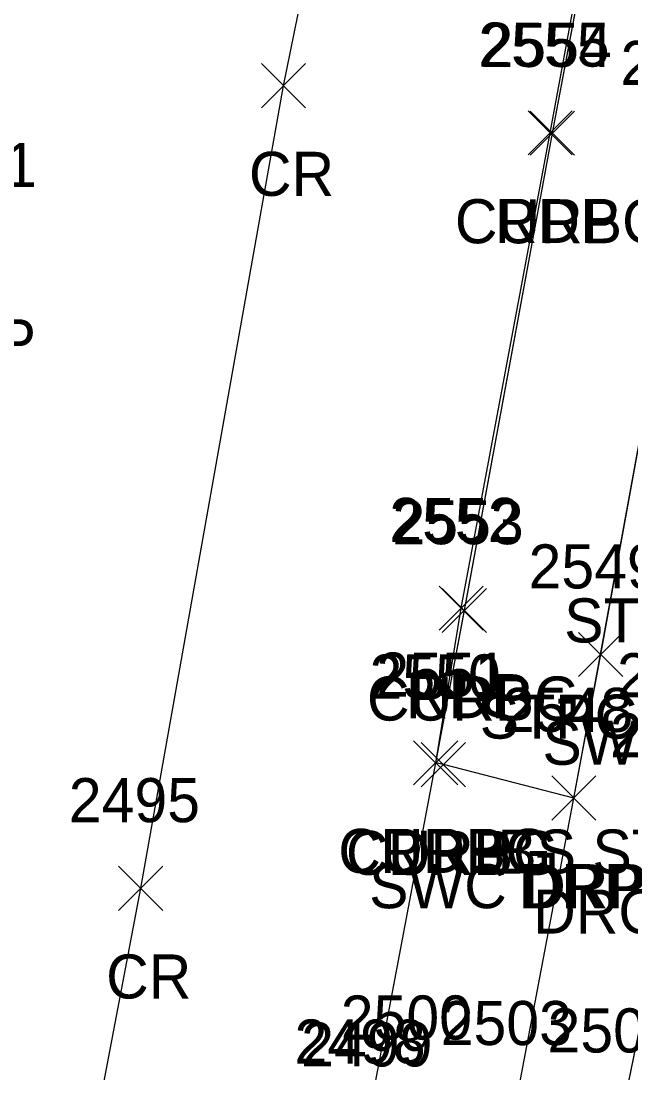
# Model space of a CAD drawing. Extents: x 1554668 to 1563881, y 831386 to 834374.
# Drawn here: x 1562192.88 to 1562220.53, y 832352.02 to 832399.75 of the extents above; entities that cross this region are included whole.
import ezdxf

# ---------------------------------------------------------------- set-up
doc = ezdxf.new("R2010")
doc.units = 0
for name, color, linetype in [('L_A', 7, 'Continuous'), ('L_I', 7, 'Continuous'), ('P_A', 7, 'Continuous'), ('P_I', 7, 'Continuous'), ('P_TIC', 7, 'Continuous'), ('PET', 7, 'Continuous'), ('PRC', 7, 'Continuous'), ('R_A', 7, 'Continuous'), ('R_I', 7, 'Continuous'), ('R_TIC', 7, 'Continuous'), ('RC', 7, 'Continuous'), ('RDP', 7, 'Continuous'), ('RSW', 7, 'Continuous')]:
    doc.layers.add(name, color=color, linetype=linetype)

msp = doc.modelspace()

# ---------------------------------------------------------------- linework, layer by layer
at = {"layer": 'P_TIC'}
for points in [[(1562203.781, 832395.813), (1562205.781, 832397.813)], [(1562205.781, 832395.813), (1562203.781, 832397.813)], [(1562215.871, 832393.677), (1562217.871, 832395.677)], [(1562217.871, 832393.677), (1562215.871, 832395.677)], [(1562211.836, 832372.113), (1562213.836, 832374.113)], [(1562213.836, 832372.113), (1562211.836, 832374.113)], [(1562210.679, 832365.094), (1562212.679, 832367.094)], [(1562212.679, 832365.094), (1562210.679, 832367.094)], [(1562197.306, 832359.397), (1562199.306, 832361.397)], [(1562199.306, 832359.397), (1562197.306, 832361.397)]]:
    msp.add_lwpolyline(points, dxfattribs=at)
at = {"layer": 'PET'}
for points in [[(1562193.167, 832267.13), (1562201.146, 832309.703), (1562207.218, 832342.575), (1562208.538, 832349.445), (1562211.679, 832366.094), (1562212.836, 832373.113), (1562216.871, 832394.677), (1562221.784, 832421.25), (1562225.693, 832442.111), (1562233.351, 832484.078), (1562234.186, 832488.931), (1562241.957, 832528.547), (1562242.008, 832533.059), (1562244.222, 832536.962), (1562248.062, 832556.9), (1562257.295, 832610.994), (1562261.428, 832631.195), (1562266.166, 832657.988), (1562270.512, 832679.644), (1562276.163, 832714.072), (1562282.459, 832748.505), (1562288.68, 832787.056), (1562293.2, 832810.286), (1562300.396, 832850.568)], [(1562193.171, 832267.13), (1562201.149, 832309.703), (1562207.222, 832342.574), (1562208.542, 832349.444), (1562211.683, 832366.093), (1562212.84, 832373.112), (1562216.874, 832394.674), (1562221.788, 832421.249), (1562225.694, 832442.106), (1562233.354, 832484.072), (1562234.19, 832488.925), (1562241.961, 832528.547), (1562242.013, 832533.06), (1562244.225, 832536.956), (1562248.066, 832556.896), (1562257.301, 832610.991), (1562261.43, 832631.195), (1562266.171, 832657.989), (1562270.514, 832679.643), (1562276.166, 832714.07), (1562282.463, 832748.508), (1562288.682, 832787.054), (1562293.205, 832810.287), (1562300.398, 832850.573)], [(1562193.171, 832267.13), (1562201.149, 832309.703), (1562207.222, 832342.574), (1562208.542, 832349.444), (1562211.683, 832366.093), (1562212.84, 832373.112), (1562216.874, 832394.674), (1562221.788, 832421.249), (1562225.694, 832442.106), (1562233.354, 832484.072), (1562234.19, 832488.925), (1562241.961, 832528.547), (1562242.013, 832533.06), (1562244.225, 832536.956), (1562248.066, 832556.896), (1562257.301, 832610.991), (1562261.43, 832631.195), (1562266.171, 832657.989), (1562270.514, 832679.643), (1562276.166, 832714.07), (1562282.463, 832748.508), (1562288.682, 832787.054), (1562293.205, 832810.287), (1562300.398, 832850.573)], [(1562193.171, 832267.13), (1562201.149, 832309.703), (1562207.222, 832342.574), (1562208.542, 832349.444), (1562211.683, 832366.093), (1562212.84, 832373.112), (1562216.874, 832394.674), (1562221.788, 832421.249), (1562225.694, 832442.106), (1562233.354, 832484.072), (1562234.19, 832488.925), (1562241.961, 832528.547), (1562242.013, 832533.06), (1562244.225, 832536.956), (1562248.066, 832556.896), (1562257.301, 832610.991), (1562261.43, 832631.195), (1562266.171, 832657.989), (1562270.514, 832679.643), (1562276.166, 832714.07), (1562282.463, 832748.508), (1562288.682, 832787.054), (1562293.205, 832810.287), (1562300.398, 832850.573)]]:
    msp.add_lwpolyline(points, dxfattribs=at)
at = {"layer": 'PRC'}
for points in [[(1562110.411, 831900.561), (1562120.308, 831948.457), (1562125.632, 831978.446), (1562135.485, 832029.35), (1562141.594, 832061.08), (1562148.973, 832098.697), (1562154.265, 832127.132), (1562163.42, 832175.531), (1562172.445, 832223.752), (1562181.394, 832270.005), (1562188.915, 832310.797), (1562198.31, 832360.399), (1562204.785, 832396.81), (1562210.164, 832423.469), (1562217.979, 832466.497), (1562228.735, 832524.397), (1562236.126, 832565.741), (1562244.769, 832613.731), (1562253.108, 832660.756), (1562257.149, 832682.207), (1562263.128, 832717.528), (1562269.494, 832752.574), (1562275.778, 832790.076), (1562288.132, 832857.633)], [(1562110.411, 831900.561), (1562120.308, 831948.457), (1562125.632, 831978.446), (1562135.485, 832029.35), (1562141.594, 832061.08), (1562148.973, 832098.697), (1562154.265, 832127.132), (1562163.42, 832175.531), (1562172.445, 832223.752), (1562181.394, 832270.005), (1562188.915, 832310.797), (1562198.31, 832360.399), (1562204.785, 832396.81), (1562210.164, 832423.469), (1562217.979, 832466.497), (1562228.735, 832524.397), (1562236.126, 832565.741), (1562244.769, 832613.731), (1562253.108, 832660.756), (1562257.149, 832682.207), (1562263.128, 832717.528), (1562269.494, 832752.574), (1562275.778, 832790.076), (1562288.132, 832857.633)], [(1562110.411, 831900.561), (1562120.308, 831948.457), (1562125.632, 831978.446), (1562135.485, 832029.35), (1562141.594, 832061.08), (1562148.973, 832098.697), (1562154.265, 832127.132), (1562163.42, 832175.531), (1562172.445, 832223.752), (1562181.394, 832270.005), (1562188.915, 832310.797), (1562198.31, 832360.399), (1562204.785, 832396.81), (1562210.164, 832423.469), (1562217.979, 832466.497), (1562228.735, 832524.397), (1562236.126, 832565.741), (1562244.769, 832613.731), (1562253.108, 832660.756), (1562257.149, 832682.207), (1562263.128, 832717.528), (1562269.494, 832752.574), (1562275.778, 832790.076), (1562288.132, 832857.633)], [(1562110.416, 831900.563), (1562120.309, 831948.456), (1562125.634, 831978.446), (1562135.488, 832029.349), (1562141.594, 832061.08), (1562148.971, 832098.698), (1562154.265, 832127.137), (1562163.419, 832175.534), (1562172.445, 832223.751), (1562181.389, 832270.011), (1562188.91, 832310.801), (1562198.306, 832360.397), (1562204.781, 832396.813), (1562210.163, 832423.475), (1562217.975, 832466.5), (1562228.731, 832524.404), (1562236.122, 832565.744), (1562244.766, 832613.73), (1562253.104, 832660.756), (1562257.145, 832682.206), (1562263.124, 832717.525), (1562269.49, 832752.57), (1562275.776, 832790.077), (1562288.125, 832857.632)]]:
    msp.add_lwpolyline(points, dxfattribs=at)
at = {"layer": 'R_TIC'}
for points in [[(1562215.969, 832393.662), (1562217.969, 832395.662)], [(1562217.969, 832393.662), (1562215.969, 832395.662)], [(1562211.98, 832372.007), (1562213.98, 832374.007)], [(1562213.98, 832372.007), (1562211.98, 832374.007)], [(1562218.157, 832370.002), (1562220.157, 832372.002)], [(1562220.157, 832370.002), (1562218.157, 832372.002)], [(1562210.679, 832365.094), (1562212.679, 832367.094)], [(1562212.679, 832365.094), (1562210.679, 832367.094)], [(1562211.026, 832365.008), (1562213.026, 832367.008)], [(1562213.026, 832365.008), (1562211.026, 832367.008)], [(1562211.026, 832365.008), (1562213.026, 832367.008)], [(1562213.026, 832365.008), (1562211.026, 832367.008)], [(1562216.945, 832363.493), (1562218.945, 832365.493)], [(1562218.945, 832363.493), (1562216.945, 832365.493)], [(1562216.945, 832363.493), (1562218.945, 832365.493)], [(1562218.945, 832363.493), (1562216.945, 832365.493)]]:
    msp.add_lwpolyline(points, dxfattribs=at)
at = {"layer": 'RC'}
for points in [[(1562212.026, 832366.008), (1562211.679, 832366.094), (1562212.98, 832373.007), (1562216.969, 832394.662), (1562221.953, 832421.14), (1562225.907, 832442.087), (1562226.74, 832446.777), (1562230.766, 832449.045), (1562233.373, 832450.107), (1562234.217, 832454.771), (1562235.498, 832461.717)], [(1562212.03, 832366.009), (1562211.683, 832366.093), (1562212.984, 832373.01), (1562216.973, 832394.655), (1562221.956, 832421.135), (1562225.91, 832442.083), (1562226.745, 832446.774), (1562230.77, 832449.038), (1562233.377, 832450.106), (1562234.22, 832454.767), (1562235.502, 832461.715)], [(1562212.03, 832366.009), (1562211.683, 832366.093), (1562212.984, 832373.01), (1562216.973, 832394.655), (1562221.956, 832421.135), (1562225.91, 832442.083), (1562226.745, 832446.774), (1562230.77, 832449.038), (1562233.377, 832450.106), (1562234.22, 832454.767), (1562235.502, 832461.715)], [(1562212.03, 832366.009), (1562211.683, 832366.093), (1562212.984, 832373.01), (1562216.973, 832394.655), (1562221.956, 832421.135), (1562225.91, 832442.083), (1562226.745, 832446.774), (1562230.77, 832449.038), (1562233.377, 832450.106), (1562234.22, 832454.767), (1562235.502, 832461.715)]]:
    msp.add_lwpolyline(points, dxfattribs=at)
at = {"layer": 'RDP'}
for points in [[(1562217.945, 832364.493), (1562212.026, 832366.008)], [(1562217.949, 832364.492), (1562212.03, 832366.009)], [(1562217.949, 832364.492), (1562212.03, 832366.009)], [(1562217.949, 832364.492), (1562212.03, 832366.009)]]:
    msp.add_lwpolyline(points, dxfattribs=at)
at = {"layer": 'RSW'}
for points in [[(1562199.278, 832264.932), (1562207.605, 832308.712), (1562213.507, 832341.19), (1562215.246, 832350.285), (1562217.945, 832364.493), (1562219.157, 832371.002), (1562223.319, 832393.848), (1562228.316, 832419.906), (1562233.829, 832449.886), (1562234.728, 832454.744), (1562235.989, 832461.711), (1562236.957, 832466.575), (1562238.293, 832473.34), (1562239.785, 832483.044), (1562240.805, 832487.84), (1562242.418, 832496.743), (1562247.081, 832521.971), (1562250.338, 832539.541), (1562250.495, 832539.937)], [(1562199.281, 832264.931), (1562207.608, 832308.712), (1562213.511, 832341.189), (1562215.249, 832350.286), (1562217.949, 832364.492), (1562219.161, 832370.998), (1562223.323, 832393.851), (1562228.319, 832419.899), (1562233.833, 832449.883), (1562234.732, 832454.742), (1562235.992, 832461.703), (1562236.961, 832466.574), (1562238.296, 832473.337), (1562239.788, 832483.042), (1562240.808, 832487.833), (1562242.422, 832496.742), (1562247.085, 832521.97), (1562250.341, 832539.537), (1562250.499, 832539.938)], [(1562199.281, 832264.931), (1562207.608, 832308.712), (1562213.511, 832341.189), (1562215.249, 832350.286), (1562217.949, 832364.492), (1562219.161, 832370.998), (1562223.323, 832393.851), (1562228.319, 832419.899), (1562233.833, 832449.883), (1562234.732, 832454.742), (1562235.992, 832461.703), (1562236.961, 832466.574), (1562238.296, 832473.337), (1562239.788, 832483.042), (1562240.808, 832487.833), (1562242.422, 832496.742), (1562247.085, 832521.97), (1562250.341, 832539.537), (1562250.499, 832539.938)], [(1562199.281, 832264.931), (1562207.608, 832308.712), (1562213.511, 832341.189), (1562215.249, 832350.286), (1562217.949, 832364.492), (1562219.161, 832370.998), (1562223.323, 832393.851), (1562228.319, 832419.899), (1562233.833, 832449.883), (1562234.732, 832454.742), (1562235.992, 832461.703), (1562236.961, 832466.574), (1562238.296, 832473.337), (1562239.788, 832483.042), (1562240.808, 832487.833), (1562242.422, 832496.742), (1562247.085, 832521.97), (1562250.341, 832539.537), (1562250.499, 832539.938)], [(1562204.7, 832266.653), (1562212.424, 832307.944), (1562218.278, 832340.286), (1562220.089, 832349.948), (1562222.837, 832363.343), (1562223.168, 832366.065), (1562224.294, 832372.189), (1562225.221, 832376.553), (1562228.277, 832393.371), (1562233.083, 832419.36)], [(1562204.704, 832266.647), (1562212.427, 832307.947), (1562218.282, 832340.285), (1562220.092, 832349.943), (1562222.84, 832363.34), (1562223.171, 832366.062), (1562224.297, 832372.188), (1562225.225, 832376.552), (1562228.28, 832393.367), (1562233.087, 832419.355)], [(1562204.704, 832266.647), (1562212.427, 832307.947), (1562218.282, 832340.285), (1562220.092, 832349.943), (1562222.84, 832363.34), (1562223.171, 832366.062), (1562224.297, 832372.188), (1562225.225, 832376.552), (1562228.28, 832393.367), (1562233.087, 832419.355)], [(1562204.704, 832266.647), (1562212.427, 832307.947), (1562218.282, 832340.285), (1562220.092, 832349.943), (1562222.84, 832363.34), (1562223.171, 832366.062), (1562224.297, 832372.188), (1562225.225, 832376.552), (1562228.28, 832393.367), (1562233.087, 832419.355)]]:
    msp.add_lwpolyline(points, dxfattribs=at)

# ---------------------------------------------------------------- texts
at = {"layer": 'L_A'}
for s, p in [('STPC SWC1', (1562217.505, 832371.553)), ('STPC ST SWC1', (1562213.68, 832367.189))]:
    msp.add_text(s, height=2, dxfattribs=at).set_placement(p)
at = {"layer": 'L_I'}
msp.add_text('2529', height=2, dxfattribs=at).set_placement((1562219.9, 832369.065))
at = {"layer": 'P_A'}
for s, p in [('CR', (1562203.214, 832391.813)), ('RDP', (1562214.359, 832389.677)), ('RDP', (1562187.914, 832384.216)), ('RDP', (1562210.325, 832368.113)), ('RDP', (1562209.168, 832361.094)), ('CR', (1562196.739, 832355.397))]:
    msp.add_text(s, height=2, dxfattribs=at).set_placement(p)
at = {"layer": 'P_I'}
for s, p in [('2555', (1562213.611, 832397.677)), ('2051', (1562187.654, 832392.216)), ('2051', (1562187.654, 832392.216)), ('2552', (1562209.577, 832376.113)), ('2551', (1562208.987, 832369.094)), ('2495', (1562195.046, 832363.397)), ('2498', (1562205.278, 832352.445))]:
    msp.add_text(s, height=2, dxfattribs=at).set_placement(p)
at = {"layer": 'R_A'}
for s, p in [('CURBG', (1562212.551, 832389.662)), ('STPC SWC1', (1562217.505, 832371.553)), ('CURBG', (1562208.563, 832368.007)), ('STPC ST SWC1', (1562213.68, 832367.189)), ('SWC', (1562216.519, 832366.002)), ('CURBG', (1562207.262, 832361.094)), ('CURBG', (1562207.609, 832361.008)), ('DRP', (1562209.515, 832361.008)), ('BS ST SWC1', (1562214.475, 832361.065)), ('SWC DRP ST', (1562208.662, 832359.493)), ('DRP', (1562215.433, 832359.493)), ('DRG SWC1', (1562216.097, 832358.343))]:
    msp.add_text(s, height=2, dxfattribs=at).set_placement(p)
at = {"layer": 'R_I'}
for s, p in [('2554', (1562213.709, 832397.662)), ('2557', (1562220.059, 832396.848)), ('2553', (1562209.72, 832376.007)), ('2549', (1562215.889, 832374.002)), ('2550', (1562208.68, 832369.008)), ('2550', (1562208.68, 832369.008)), ('2551', (1562208.987, 832369.094)), ('2529', (1562219.9, 832369.065)), ('2548', (1562214.685, 832367.493)), ('2548', (1562214.685, 832367.493)), ('2528', (1562219.577, 832366.343)), ('2528', (1562219.577, 832366.343)), ('2500', (1562207.375, 832353.535)), ('2503', (1562211.907, 832353.285)), ('2503', (1562211.907, 832353.285)), ('2504', (1562216.75, 832352.948)), ('2504', (1562216.75, 832352.948)), ('2498', (1562205.278, 832352.445)), ('2499', (1562205.582, 832352.316)), ('2499', (1562205.582, 832352.316))]:
    msp.add_text(s, height=2, dxfattribs=at).set_placement(p)

doc.saveas('drawing.dxf')
